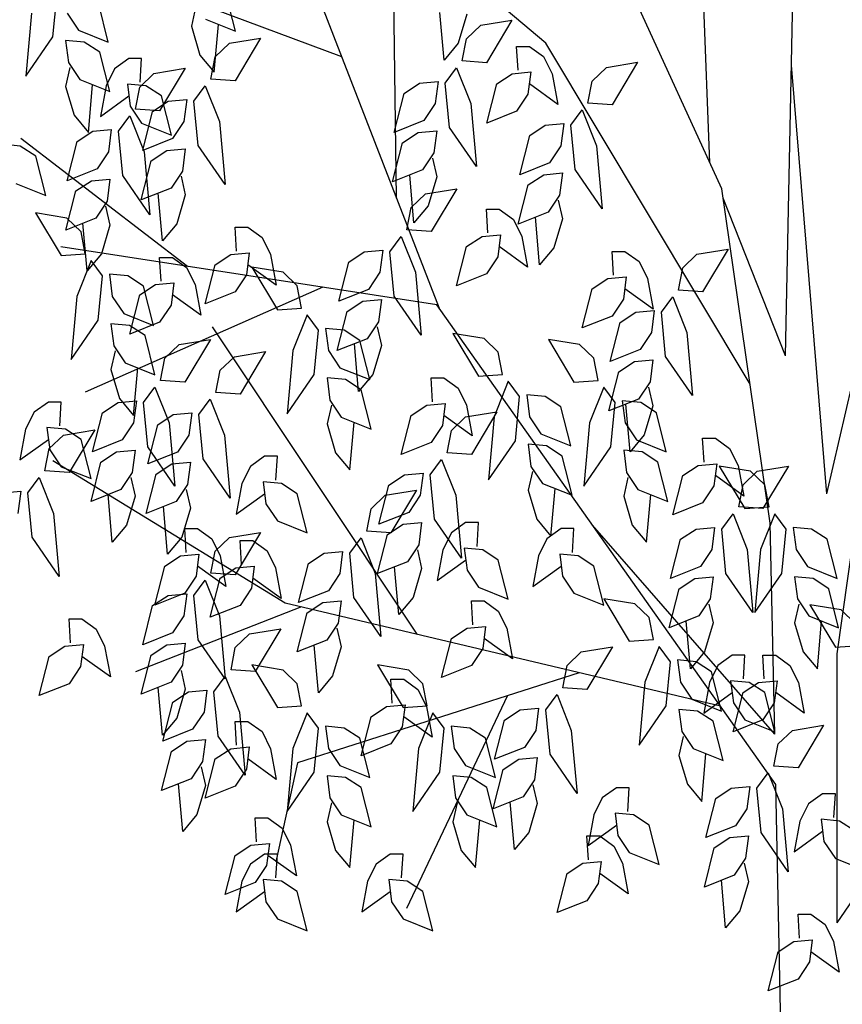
# Model space of a CAD drawing. Header units: metres. Extents: x -54 to 109, y -117 to 84.
# Tile 646 of 656: x 67.68 to 73.32, y 71.47 to 78.23. Entities that reach past the tile are written whole.
import ezdxf

# ---------------------------------------------------------------- set-up
doc = ezdxf.new("R2010")
doc.units = ezdxf.units.M
doc.layers.add('N-WE-GR-BOOM-SD', color=90, linetype='Continuous', lineweight=25)

# ---------------------------------------------------------------- blocks, each defined once
blk = doc.blocks.new('SGR-BOOM_S08_C_ZIJ-D')
at = {"extrusion": (0, 0, -1)}
for p, q in [((-1.8448, 5.3864), (-1.8825, 7.6657)), ((-0.4125, 5.5213), (-0.5125, 7.6652)), ((-0.0672, 4.785), (0.0021, 7.5549)), ((-1.1619, 5.9763), (-2.9357, 7.2226)), ((-0.3582, 5.4223), (-1.3005, 7.1395)), ((-1.6492, 4.9655), (-2.4922, 6.7795)), ((0.1684, 3.6498), (0.6673, 6.5856)), ((-2.0951, 5.9251), (-3.2405, 6.2809)), ((-3.4157, 6.0003), (-3.3962, 6.169)), ((-2.5815, 6.0222), (-2.627, 6.1715)), ((-3.1625, 5.9808), (-3.2079, 6.1301)), ((-3.5131, 6.0911), (-3.5391, 5.851)), ((-3.3508, 6.0911), (-3.2988, 6.0262)), ((-2.7633, 6.1131), (-2.7828, 6.0417)), ((-1.6274, 5.9124), (-1.6469, 6.0941)), ((-1.5235, 6.0876), (-1.5625, 5.9773)), ((-2.7828, 6.0417), (-2.7439, 5.9314)), ((-2.7179, 6.0677), (-2.5815, 6.0222)), ((-2.6789, 5.8665), (-2.6594, 6.0482)), ((-1.525, 5.9933), (-1.4601, 6.0452)), ((-1.4601, 6.0452), (-1.3172, 6.0647)), ((-1.3172, 6.0647), (-1.4341, 5.9024)), ((-3.2988, 6.0262), (-3.1625, 5.9808)), ((-3.5391, 5.851), (-3.4157, 6.0003)), ((-3.3573, 5.9873), (-3.3443, 5.9029)), ((-3.2729, 5.9808), (-3.3573, 5.9873)), ((-3.2014, 5.9419), (-3.2729, 5.9808)), ((-2.6739, 5.9244), (-2.609, 5.9763)), ((-2.609, 5.9763), (-2.4661, 5.9958)), ((-2.4661, 5.9958), (-2.583, 5.8335)), ((-1.5625, 5.9773), (-1.6274, 5.9124)), ((-1.5445, 5.9089), (-1.525, 5.9933)), ((-0.2286, 4.6778), (-1.1619, 5.9763)), ((-3.156, 5.7926), (-3.2014, 5.9419)), ((-2.7439, 5.9314), (-2.6789, 5.8665)), ((-1.2897, 5.8735), (-1.2962, 5.9643)), ((-1.2962, 5.9643), (-1.2378, 5.9643)), ((-1.2378, 5.9643), (-1.1729, 5.9254)), ((-3.3443, 5.9029), (-3.2923, 5.838)), ((-3.0686, 5.9184), (-3.1335, 5.8795)), ((-3.0101, 5.9184), (-3.0686, 5.9184)), ((-3.0166, 5.8276), (-3.0101, 5.9184)), ((-2.6934, 5.84), (-2.6739, 5.9244)), ((-1.4341, 5.9024), (-1.5445, 5.9089)), ((-1.1729, 5.9254), (-1.1339, 5.8605)), ((-0.8856, 5.8845), (-0.7428, 5.9039)), ((-0.7428, 5.9039), (-0.8596, 5.7417)), ((0.1224, 4.26), (-0.0395, 5.8935)), ((-3.3378, 5.8835), (-3.3573, 5.8121)), ((-3.1335, 5.8795), (-3.1725, 5.8146)), ((-3.0186, 5.8096), (-2.9537, 5.8615)), ((-2.9537, 5.8615), (-2.8108, 5.881)), ((-2.8108, 5.881), (-2.9277, 5.7187)), ((-1.6224, 5.8246), (-1.5705, 5.883)), ((-1.5705, 5.883), (-1.5055, 5.7467)), ((-1.3871, 5.8216), (-1.3157, 5.8605)), ((-1.3157, 5.8605), (-1.2313, 5.867)), ((-1.2313, 5.867), (-1.2443, 5.7826)), ((-1.1339, 5.8605), (-1.1079, 5.7437)), ((-0.9506, 5.8325), (-0.8856, 5.8845)), ((-3.2923, 5.838), (-3.156, 5.7926)), ((-3.2534, 5.6369), (-3.2339, 5.8186)), ((-3.0751, 5.8211), (-3.0621, 5.7367)), ((-2.9906, 5.8146), (-3.0751, 5.8211)), ((-2.583, 5.8335), (-2.6934, 5.84)), ((-1.8107, 5.7856), (-1.7393, 5.8246)), ((-1.7393, 5.8246), (-1.6549, 5.831)), ((-1.6549, 5.831), (-1.6679, 5.7467)), ((-1.6029, 5.6558), (-1.6224, 5.8246)), ((-1.4326, 5.6723), (-1.3871, 5.8216)), ((-1.1079, 5.7437), (-1.2378, 5.8216)), ((-0.97, 5.7482), (-0.9506, 5.8325)), ((-3.3573, 5.8121), (-3.3183, 5.7018)), ((-3.1725, 5.8146), (-3.1984, 5.6978)), ((-3.0381, 5.7252), (-3.0186, 5.8096)), ((-2.9192, 5.7756), (-2.9906, 5.8146)), ((-2.7713, 5.7557), (-2.7194, 5.8141)), ((-2.7194, 5.8141), (-2.6544, 5.6778)), ((-1.8562, 5.6364), (-1.8107, 5.7856)), ((-1.2443, 5.7826), (-1.2962, 5.7177)), ((-3.1984, 5.6978), (-3.0686, 5.7756)), ((-2.9597, 5.7167), (-2.8882, 5.7557)), ((-2.8737, 5.6264), (-2.9192, 5.7756)), ((-2.8882, 5.7557), (-2.8038, 5.7622)), ((-2.8038, 5.7622), (-2.8168, 5.6778)), ((-2.7519, 5.5869), (-2.7713, 5.7557)), ((-1.6679, 5.7467), (-1.7198, 5.6818)), ((-1.5055, 5.7467), (-1.4796, 5.5066)), ((-0.8596, 5.7417), (-0.97, 5.7482)), ((-3.0621, 5.7367), (-3.0101, 5.6718)), ((-2.9277, 5.7187), (-3.0381, 5.7252)), ((-3.0051, 5.5675), (-2.9597, 5.7167)), ((-1.2962, 5.7177), (-1.4326, 5.6723)), ((-1.048, 5.6638), (-0.996, 5.7222)), ((-0.996, 5.7222), (-0.9311, 5.5859)), ((-3.3183, 5.7018), (-3.2534, 5.6369)), ((-3.116, 5.6409), (-3.0641, 5.6993)), ((-3.0641, 5.6993), (-2.9991, 5.563)), ((-3.0101, 5.6718), (-2.8737, 5.6264)), ((-2.8168, 5.6778), (-2.8687, 5.6129)), ((-2.6544, 5.6778), (-2.6285, 5.4377)), ((-1.7198, 5.6818), (-1.8562, 5.6364)), ((-1.1649, 5.6638), (-1.0804, 5.6703)), ((-1.0804, 5.6703), (-1.0934, 5.5859)), ((0.1224, 4.26), (0.5117, 5.6698)), ((-3.3043, 5.6019), (-3.2329, 5.6409)), ((-3.2329, 5.6409), (-3.1485, 5.6473)), ((-3.1485, 5.6473), (-3.1615, 5.563)), ((-3.0965, 5.4721), (-3.116, 5.6409)), ((-1.8172, 5.5974), (-1.7458, 5.6364)), ((-1.7458, 5.6364), (-1.6614, 5.6429)), ((-1.6614, 5.6429), (-1.6744, 5.5585)), ((-1.4796, 5.5066), (-1.6029, 5.6558)), ((-1.2363, 5.6249), (-1.1649, 5.6638)), ((-1.0285, 5.4951), (-1.048, 5.6638)), ((-3.5651, 5.5849), (-3.6495, 5.5914)), ((-2.7996, 5.1261), (-3.5623, 5.6134)), ((-3.3498, 5.4527), (-3.3043, 5.6019)), ((-2.8687, 5.6129), (-3.0051, 5.5675)), ((-1.8627, 5.4482), (-1.8172, 5.5974)), ((-1.2817, 5.4756), (-1.2363, 5.6249)), ((-3.4937, 5.546), (-3.5651, 5.5849)), ((-3.1615, 5.563), (-3.2134, 5.4981)), ((-2.9991, 5.563), (-2.9731, 5.3229)), ((-2.9662, 5.5285), (-2.8947, 5.5675)), ((-2.8947, 5.5675), (-2.8103, 5.574)), ((-2.8103, 5.574), (-2.8233, 5.4896)), ((-2.6285, 5.4377), (-2.7519, 5.5869)), ((-1.6744, 5.5585), (-1.7263, 5.4936)), ((-1.0934, 5.5859), (-1.1454, 5.521)), ((-0.9311, 5.5859), (-0.9051, 5.3458)), ((-3.4482, 5.3968), (-3.4937, 5.546)), ((-3.0116, 5.3793), (-2.9662, 5.5285)), ((-1.6809, 5.539), (-1.6614, 5.4676)), ((-1.1454, 5.521), (-1.2817, 5.4756)), ((-3.2134, 5.4981), (-3.3498, 5.4527)), ((-2.8233, 5.4896), (-2.8752, 5.4247)), ((-1.7263, 5.4936), (-1.8627, 5.4482)), ((-1.1714, 5.4756), (-1.0869, 5.4821)), ((-1.0869, 5.4821), (-1.0999, 5.3977)), ((-0.9051, 5.3458), (-1.0285, 5.4951)), ((-3.5846, 5.4422), (-3.4482, 5.3968)), ((-3.3108, 5.4137), (-3.2394, 5.4527)), ((-3.2394, 5.4527), (-3.155, 5.4591)), ((-3.155, 5.4591), (-3.168, 5.3748)), ((-2.9731, 5.3229), (-3.0965, 5.4721)), ((-2.8298, 5.4701), (-2.8103, 5.3987)), ((-1.7653, 5.2924), (-1.7848, 5.4741)), ((-1.6614, 5.4676), (-1.7004, 5.3573)), ((-1.2428, 5.4367), (-1.1714, 5.4756)), ((-3.3563, 5.2645), (-3.3108, 5.4137)), ((-2.8752, 5.4247), (-3.0116, 5.3793)), ((-2.9142, 5.2235), (-2.9337, 5.4052)), ((-1.7778, 5.3503), (-1.7128, 5.4022)), ((-1.7128, 5.4022), (-1.57, 5.4217)), ((-1.57, 5.4217), (-1.6869, 5.2595)), ((-1.2882, 5.2874), (-1.2428, 5.4367)), ((-0.1365, 4.1483), (-0.3582, 5.4223)), ((-3.168, 5.3748), (-3.2199, 5.3099)), ((-2.8103, 5.3987), (-2.8493, 5.2884)), ((-1.0999, 5.3977), (-1.1519, 5.3329)), ((-1.1064, 5.3783), (-1.0869, 5.3069)), ((-0.0672, 4.785), (-0.3519, 5.3861)), ((-3.3518, 5.3104), (-3.4947, 5.3299)), ((-3.4947, 5.3299), (-3.3778, 5.1676)), ((-3.1745, 5.3553), (-3.155, 5.2839)), ((-1.7973, 5.266), (-1.7778, 5.3503)), ((-1.7004, 5.3573), (-1.7653, 5.2924)), ((-1.4276, 5.2535), (-1.4341, 5.3443)), ((-1.4341, 5.3443), (-1.3757, 5.3443)), ((-1.3757, 5.3443), (-1.3107, 5.3054)), ((-1.1519, 5.3329), (-1.2882, 5.2874)), ((-3.2199, 5.3099), (-3.3563, 5.2645)), ((-3.2868, 5.2585), (-3.3518, 5.3104)), ((-3.2589, 5.1087), (-3.2784, 5.2904)), ((-1.3107, 5.3054), (-1.2718, 5.2405)), ((-1.1908, 5.1317), (-1.2103, 5.3134)), ((-1.0869, 5.3069), (-1.1259, 5.1966)), ((-3.2674, 5.1741), (-3.2868, 5.2585)), ((-3.155, 5.2839), (-3.1939, 5.1736)), ((-2.8493, 5.2884), (-2.9142, 5.2235)), ((-2.5765, 5.1846), (-2.583, 5.2754)), ((-2.583, 5.2754), (-2.5246, 5.2754)), ((-2.5246, 5.2754), (-2.4596, 5.2365)), ((-1.6869, 5.2595), (-1.7973, 5.266)), ((-2.4596, 5.2365), (-2.4207, 5.1716)), ((-1.8752, 5.1816), (-1.8232, 5.24)), ((-1.8232, 5.24), (-1.7583, 5.1037)), ((-1.525, 5.2016), (-1.4536, 5.2405)), ((-1.4536, 5.2405), (-1.3692, 5.247)), ((-1.3692, 5.247), (-1.3822, 5.1626)), ((-1.2718, 5.2405), (-1.2458, 5.1237)), ((-1.6608, 4.9792), (-3.3791, 5.2008)), ((-2.6025, 5.1716), (-2.5181, 5.1781)), ((-2.5181, 5.1781), (-2.5311, 5.0937)), ((-2.0635, 5.1427), (-1.9921, 5.1816)), ((-1.9921, 5.1816), (-1.9077, 5.1881)), ((-1.9077, 5.1881), (-1.9206, 5.1037)), ((-1.8557, 5.0129), (-1.8752, 5.1816)), ((-1.5705, 5.0523), (-1.525, 5.2016)), ((-1.2458, 5.1237), (-1.3757, 5.2016)), ((-1.1259, 5.1966), (-1.1908, 5.1317)), ((-0.8532, 5.0927), (-0.8596, 5.1836)), ((-0.8596, 5.1836), (-0.8012, 5.1836)), ((-0.8012, 5.1836), (-0.7363, 5.1447)), ((-0.472, 5.1726), (-0.3292, 5.1921)), ((-0.3292, 5.1921), (-0.446, 5.0298)), ((-3.3778, 5.1676), (-3.2674, 5.1741)), ((-3.2414, 5.1482), (-3.3063, 5.0119)), ((-3.1939, 5.1736), (-3.2589, 5.1087)), ((-3.1894, 5.0897), (-3.2414, 5.1482)), ((-2.9212, 5.0698), (-2.9277, 5.1606)), ((-2.9277, 5.1606), (-2.8692, 5.1606)), ((-2.8692, 5.1606), (-2.8043, 5.1217)), ((-2.6739, 5.1327), (-2.6025, 5.1716)), ((-2.4207, 5.1716), (-2.3947, 5.0548)), ((-2.109, 4.9934), (-2.0635, 5.1427)), ((-1.3822, 5.1626), (-1.4341, 5.0977)), ((-0.7363, 5.1447), (-0.6973, 5.0798)), ((-0.537, 5.1207), (-0.472, 5.1726)), ((-2.8043, 5.1217), (-2.7653, 5.0568)), ((-2.7194, 4.9834), (-2.6739, 5.1327)), ((-2.3947, 5.0548), (-2.5246, 5.1327)), ((-2.3637, 5.1037), (-2.5066, 5.1232)), ((-2.5066, 5.1232), (-2.3897, 4.961)), ((-2.2988, 5.0518), (-2.3637, 5.1037)), ((-1.9206, 5.1037), (-1.9726, 5.0388)), ((-1.7583, 5.1037), (-1.7323, 4.8636)), ((-0.5564, 5.0363), (-0.537, 5.1207)), ((-3.2089, 4.921), (-3.1894, 5.0897)), ((-3.157, 5.0962), (-3.144, 5.0119)), ((-3.0726, 5.0897), (-3.157, 5.0962)), ((-3.0011, 5.0508), (-3.0726, 5.0897)), ((-2.5311, 5.0937), (-2.583, 5.0288)), ((-1.4341, 5.0977), (-1.5705, 5.0523)), ((-0.9506, 5.0408), (-0.8791, 5.0798)), ((-0.8791, 5.0798), (-0.7947, 5.0863)), ((-0.7947, 5.0863), (-0.8077, 5.0019)), ((-0.6973, 5.0798), (-0.6713, 4.963)), ((-2.1823, 5.0465), (-3.2682, 4.6469)), ((-3.0186, 5.0179), (-2.9472, 5.0568)), ((-2.9557, 4.9016), (-3.0011, 5.0508)), ((-2.9472, 5.0568), (-2.8628, 5.0633)), ((-2.8628, 5.0633), (-2.8757, 4.9789)), ((-2.7653, 5.0568), (-2.7394, 4.94)), ((-2.583, 5.0288), (-2.7194, 4.9834)), ((-2.2793, 4.9674), (-2.2988, 5.0518)), ((-1.9726, 5.0388), (-2.109, 4.9934)), ((-0.996, 4.8916), (-0.9506, 5.0408)), ((-0.6713, 4.963), (-0.8012, 5.0408)), ((-0.446, 5.0298), (-0.5564, 5.0363)), ((-3.3063, 5.0119), (-3.3323, 4.7718)), ((-3.144, 5.0119), (-3.092, 4.947)), ((-3.0641, 4.8686), (-3.0186, 5.0179)), ((-2.7394, 4.94), (-2.8692, 5.0179)), ((-2.07, 4.9545), (-1.9986, 4.9934)), ((-1.9986, 4.9934), (-1.9142, 4.9999)), ((-1.9142, 4.9999), (-1.9271, 4.9155)), ((-1.7323, 4.8636), (-1.8557, 5.0129)), ((-0.8077, 5.0019), (-0.8596, 4.937)), ((-0.6344, 4.952), (-0.5824, 5.0104)), ((-0.5824, 5.0104), (-0.5175, 4.8741)), ((-2.8757, 4.9789), (-2.9277, 4.914)), ((-2.3897, 4.961), (-2.2793, 4.9674)), ((-2.1155, 4.8052), (-2.07, 4.9545)), ((-0.1116, 3.1526), (-1.6608, 4.9792)), ((-0.8227, 4.913), (-0.7513, 4.952)), ((-0.7513, 4.952), (-0.6668, 4.9585)), ((-0.6668, 4.9585), (-0.6798, 4.8741)), ((-0.6149, 4.7832), (-0.6344, 4.952)), ((-3.3323, 4.7718), (-3.2089, 4.921)), ((-3.092, 4.947), (-2.9557, 4.9016)), ((-2.2533, 4.9415), (-2.3183, 4.8052)), ((-2.2014, 4.8831), (-2.2533, 4.9415)), ((-1.9271, 4.9155), (-1.9791, 4.8506)), ((-0.8596, 4.937), (-0.996, 4.8916)), ((-3.1505, 4.908), (-3.1375, 4.8237)), ((-3.0661, 4.9016), (-3.1505, 4.908)), ((-2.9946, 4.8626), (-3.0661, 4.9016)), ((-2.9277, 4.914), (-3.0641, 4.8686)), ((-1.751, 3.7246), (-2.6862, 4.8961)), ((-2.2209, 4.7144), (-2.2014, 4.8831)), ((-2.1689, 4.8896), (-2.1559, 4.8052)), ((-2.0845, 4.8831), (-2.1689, 4.8896)), ((-2.0131, 4.8441), (-2.0845, 4.8831)), ((-1.9336, 4.8961), (-1.9142, 4.8247)), ((-0.8681, 4.7638), (-0.8227, 4.913)), ((-2.9492, 4.7134), (-2.9946, 4.8626)), ((-2.8388, 4.8282), (-2.6959, 4.8476)), ((-2.6959, 4.8476), (-2.8128, 4.6854)), ((-1.9791, 4.8506), (-2.1155, 4.8052)), ((-1.9676, 4.6949), (-2.0131, 4.8441)), ((-1.4446, 4.8511), (-1.5875, 4.8706)), ((-1.5875, 4.8706), (-1.4706, 4.7084)), ((-1.3797, 4.7992), (-1.4446, 4.8511)), ((-1.008, 4.8282), (-1.1509, 4.8476)), ((-1.1509, 4.8476), (-1.034, 4.6854)), ((-0.6798, 4.8741), (-0.7318, 4.8092)), ((-0.5175, 4.8741), (-0.4915, 4.634)), ((-3.131, 4.8042), (-3.1505, 4.7328)), ((-3.1375, 4.8237), (-3.0855, 4.7588)), ((-2.9037, 4.7763), (-2.8388, 4.8282)), ((-2.3183, 4.8052), (-2.3442, 4.5651)), ((-2.1559, 4.8052), (-2.104, 4.7403)), ((-2.0181, 4.6495), (-2.0375, 4.8312)), ((-1.9142, 4.8247), (-1.9531, 4.7144)), ((-0.9431, 4.7763), (-1.008, 4.8282)), ((-0.7318, 4.8092), (-0.8681, 4.7638)), ((-2.9232, 4.6919), (-2.9037, 4.7763)), ((-2.651, 4.7303), (-2.586, 4.7822)), ((-2.586, 4.7822), (-2.4431, 4.8017)), ((-2.4431, 4.8017), (-2.56, 4.6395)), ((-1.3602, 4.7149), (-1.3797, 4.7992)), ((-0.9236, 4.6919), (-0.9431, 4.7763)), ((-0.7577, 4.7638), (-0.6733, 4.7703)), ((-0.6733, 4.7703), (-0.6863, 4.6859)), ((-0.4915, 4.634), (-0.6149, 4.7832)), ((-3.1505, 4.7328), (-3.1115, 4.6225)), ((-3.0855, 4.7588), (-2.9492, 4.7134)), ((-3.0466, 4.5576), (-3.0271, 4.7393)), ((-2.6704, 4.646), (-2.651, 4.7303)), ((-2.104, 4.7403), (-1.9676, 4.6949)), ((-0.8292, 4.7248), (-0.7577, 4.7638)), ((-2.8128, 4.6854), (-2.9232, 4.6919)), ((-2.3442, 4.5651), (-2.2209, 4.7144)), ((-2.1624, 4.7014), (-2.1494, 4.617)), ((-2.078, 4.6949), (-2.1624, 4.7014)), ((-2.0066, 4.656), (-2.078, 4.6949)), ((-1.9531, 4.7144), (-2.0181, 4.6495)), ((-1.6804, 4.6105), (-1.6869, 4.7014)), ((-1.6869, 4.7014), (-1.6284, 4.7014)), ((-1.6284, 4.7014), (-1.5635, 4.6624)), ((-1.4706, 4.7084), (-1.3602, 4.7149)), ((-1.034, 4.6854), (-0.9236, 4.6919)), ((-0.8746, 4.5756), (-0.8292, 4.7248)), ((-3.0011, 4.6075), (-2.9492, 4.6659)), ((-2.9492, 4.6659), (-2.8842, 4.5297)), ((-1.9611, 4.5067), (-2.0066, 4.656)), ((-1.5635, 4.6624), (-1.5245, 4.5975)), ((-1.3342, 4.6889), (-1.3991, 4.5526)), ((-1.2822, 4.6305), (-1.3342, 4.6889)), ((-0.8976, 4.6659), (-0.9626, 4.5297)), ((-0.8457, 4.6075), (-0.8976, 4.6659)), ((-0.6863, 4.6859), (-0.7383, 4.621)), ((-0.6928, 4.6664), (-0.6733, 4.5951)), ((-3.1115, 4.6225), (-3.0466, 4.5576)), ((-2.7484, 4.5616), (-2.6964, 4.62)), ((-2.6964, 4.62), (-2.6315, 4.4837)), ((-2.56, 4.6395), (-2.6704, 4.646)), ((-2.1494, 4.617), (-2.0975, 4.5521)), ((-1.3017, 4.4618), (-1.2822, 4.6305)), ((-1.2498, 4.637), (-1.2368, 4.5526)), ((-1.1654, 4.6305), (-1.2498, 4.637)), ((-1.0939, 4.5916), (-1.1654, 4.6305)), ((-0.7383, 4.621), (-0.8746, 4.5756)), ((-3.4362, 4.6095), (-3.5011, 4.5706)), ((-3.3778, 4.6095), (-3.4362, 4.6095)), ((-3.3843, 4.5187), (-3.3778, 4.6095)), ((-3.1894, 4.5686), (-3.118, 4.6075)), ((-3.118, 4.6075), (-3.0336, 4.614)), ((-3.0336, 4.614), (-3.0466, 4.5297)), ((-2.9816, 4.4388), (-3.0011, 4.6075)), ((-2.1429, 4.5975), (-2.1624, 4.5262)), ((-1.7778, 4.5586), (-1.7063, 4.5975)), ((-1.7063, 4.5975), (-1.6219, 4.604)), ((-1.6219, 4.604), (-1.6349, 4.5197)), ((-1.5245, 4.5975), (-1.4985, 4.4807)), ((-1.0485, 4.4423), (-1.0939, 4.5916)), ((-0.8651, 4.4388), (-0.8457, 4.6075)), ((-0.8132, 4.614), (-0.8002, 4.5297)), ((-0.7288, 4.6075), (-0.8132, 4.614)), ((-0.7772, 4.4198), (-0.7967, 4.6015)), ((-0.6573, 4.5686), (-0.7288, 4.6075)), ((-0.6733, 4.5951), (-0.7123, 4.4847)), ((-3.5011, 4.5706), (-3.5401, 4.5057)), ((-3.2349, 4.4193), (-3.1894, 4.5686)), ((-2.9367, 4.5227), (-2.8652, 4.5616)), ((-2.8652, 4.5616), (-2.7808, 4.5681)), ((-2.7808, 4.5681), (-2.7938, 4.4837)), ((-2.7289, 4.3929), (-2.7484, 4.5616)), ((-2.0975, 4.5521), (-1.9611, 4.5067)), ((-1.8232, 4.4094), (-1.7778, 4.5586)), ((-1.4985, 4.4807), (-1.6284, 4.5586)), ((-1.594, 4.5007), (-1.529, 4.5526)), ((-1.529, 4.5526), (-1.3862, 4.5721)), ((-1.3862, 4.5721), (-1.503, 4.4099)), ((-1.3991, 4.5526), (-1.4251, 4.3125)), ((-1.2368, 4.5526), (-1.1848, 4.4877)), ((-0.6119, 4.4193), (-0.6573, 4.5686)), ((-3.5401, 4.5057), (-3.5661, 4.3889)), ((-3.4427, 4.5122), (-3.4297, 4.4278)), ((-3.3583, 4.5057), (-3.4427, 4.5122)), ((-3.3673, 4.4837), (-3.2244, 4.5032)), ((-3.2868, 4.4668), (-3.3583, 4.5057)), ((-3.2244, 4.5032), (-3.3413, 4.341)), ((-3.0466, 4.5297), (-3.0985, 4.4648)), ((-2.9821, 4.3734), (-2.9367, 4.5227)), ((-2.8842, 4.5297), (-2.8583, 4.2895)), ((-2.1624, 4.5262), (-2.1235, 4.4158)), ((-2.0585, 4.3509), (-2.039, 4.5327)), ((-1.6349, 4.5197), (-1.6869, 4.4548)), ((-0.9626, 4.5297), (-0.9885, 4.2895)), ((-0.8002, 4.5297), (-0.7483, 4.4648)), ((-3.5661, 4.3889), (-3.4362, 4.4668)), ((-3.4322, 4.4318), (-3.3673, 4.4837)), ((-3.2414, 4.3175), (-3.2868, 4.4668)), ((-3.0985, 4.4648), (-3.2349, 4.4193)), ((-2.7938, 4.4837), (-2.8458, 4.4188)), ((-2.6315, 4.4837), (-2.6055, 4.2436)), ((-1.6134, 4.4163), (-1.594, 4.5007)), ((-1.1848, 4.4877), (-1.0485, 4.4423)), ((-0.7123, 4.4847), (-0.7772, 4.4198)), ((-0.7483, 4.4648), (-0.6119, 4.4193)), ((-0.4395, 4.3809), (-0.446, 4.4718)), ((-0.446, 4.4718), (-0.3876, 4.4718)), ((-0.3876, 4.4718), (-0.3227, 4.4328)), ((-3.4517, 4.3475), (-3.4322, 4.4318)), ((-3.4297, 4.4278), (-3.3778, 4.3629)), ((-2.8583, 4.2895), (-2.9816, 4.4388)), ((-1.6869, 4.4548), (-1.8232, 4.4094)), ((-1.4251, 4.3125), (-1.3017, 4.4618)), ((-1.2433, 4.4488), (-1.2303, 4.3644)), ((-1.1589, 4.4423), (-1.2433, 4.4488)), ((-1.0874, 4.4034), (-1.1589, 4.4423)), ((-0.9885, 4.2895), (-0.8651, 4.4388)), ((-0.3227, 4.4328), (-0.2837, 4.3679)), ((-3.1959, 4.3804), (-3.1245, 4.4193)), ((-3.1245, 4.4193), (-3.0401, 4.4258)), ((-3.0401, 4.4258), (-3.0531, 4.3415)), ((-2.8458, 4.4188), (-2.9821, 4.3734)), ((-2.6055, 4.2436), (-2.7289, 4.3929)), ((-2.4481, 4.4029), (-2.5131, 4.3639)), ((-2.3897, 4.4029), (-2.4481, 4.4029)), ((-2.3962, 4.312), (-2.3897, 4.4029)), ((-2.1235, 4.4158), (-2.0585, 4.3509)), ((-1.6914, 4.332), (-1.6394, 4.3904)), ((-1.6394, 4.3904), (-1.5745, 4.2541)), ((-1.503, 4.4099), (-1.6134, 4.4163)), ((-1.042, 4.2541), (-1.0874, 4.4034)), ((-0.8067, 4.4258), (-0.7937, 4.3415)), ((-0.7223, 4.4193), (-0.8067, 4.4258)), ((-0.6508, 4.3804), (-0.7223, 4.4193)), ((-2.3536, 3.8437), (-3.4161, 4.3855)), ((-3.3778, 4.3629), (-3.2414, 4.3175)), ((-3.2414, 4.2311), (-3.1959, 4.3804)), ((-2.9432, 4.3345), (-2.8717, 4.3734)), ((-2.8717, 4.3734), (-2.7873, 4.3799)), ((-2.7873, 4.3799), (-2.8003, 4.2955)), ((-2.5131, 4.3639), (-2.552, 4.299)), ((-1.2303, 4.3644), (-1.1783, 4.2995)), ((-0.6054, 4.2311), (-0.6508, 4.3804)), ((-0.537, 4.329), (-0.4655, 4.3679)), ((-0.4655, 4.3679), (-0.3811, 4.3744)), ((-0.3811, 4.3744), (-0.3941, 4.29)), ((-0.2267, 4.346), (-0.3696, 4.3654)), ((-0.3696, 4.3654), (-0.2527, 4.2032)), ((-0.2837, 4.3679), (-0.2577, 4.2511)), ((-0.1963, 4.346), (-0.0534, 4.3654)), ((-0.0534, 4.3654), (-0.1703, 4.2032)), ((-3.5296, 4.2631), (-3.4777, 4.3215)), ((-3.4777, 4.3215), (-3.4127, 4.1852)), ((-3.3413, 4.341), (-3.4517, 4.3475)), ((-3.0531, 4.3415), (-3.105, 4.2766)), ((-3.0596, 4.322), (-3.0401, 4.2506)), ((-2.9886, 4.1852), (-2.9432, 4.3345)), ((-1.8797, 4.293), (-1.8083, 4.332)), ((-1.8083, 4.332), (-1.7238, 4.3385)), ((-1.7238, 4.3385), (-1.7368, 4.2541)), ((-1.6719, 4.1633), (-1.6914, 4.332)), ((-1.2238, 4.345), (-1.2433, 4.2736)), ((-0.7872, 4.322), (-0.8067, 4.2506)), ((-0.7937, 4.3415), (-0.7418, 4.2766)), ((-0.5824, 4.1797), (-0.537, 4.329)), ((-0.2577, 4.2511), (-0.3876, 4.329)), ((-0.2612, 4.294), (-0.1963, 4.346)), ((-0.1618, 4.294), (-0.2267, 4.346)), ((-2.8003, 4.2955), (-2.8523, 4.2306)), ((-2.552, 4.299), (-2.578, 4.1822)), ((-2.4546, 4.3055), (-2.4417, 4.2212)), ((-2.3702, 4.299), (-2.4546, 4.3055)), ((-2.2988, 4.2601), (-2.3702, 4.299)), ((-1.9251, 4.1438), (-1.8797, 4.293)), ((-1.1783, 4.2995), (-1.042, 4.2541)), ((-1.1394, 4.0984), (-1.1199, 4.2801)), ((-0.3941, 4.29), (-0.446, 4.2252)), ((-0.2807, 4.2097), (-0.2612, 4.294)), ((-0.1423, 4.2097), (-0.1618, 4.294)), ((-3.6465, 4.2631), (-3.5621, 4.2696)), ((-3.5621, 4.2696), (-3.5751, 4.1852)), ((-3.5101, 4.0944), (-3.5296, 4.2631)), ((-3.105, 4.2766), (-3.2414, 4.2311)), ((-3.144, 4.0754), (-3.1635, 4.2571)), ((-3.0401, 4.2506), (-3.079, 4.1403)), ((-2.8068, 4.2761), (-2.7873, 4.2047)), ((-2.578, 4.1822), (-2.4481, 4.2601)), ((-2.2533, 4.1108), (-2.2988, 4.2601)), ((-1.9616, 4.2022), (-1.8967, 4.2541)), ((-1.8967, 4.2541), (-1.7538, 4.2736)), ((-1.7538, 4.2736), (-1.8707, 4.1113)), ((-1.7368, 4.2541), (-1.7888, 4.1892)), ((-1.5745, 4.2541), (-1.5485, 4.014)), ((-1.2433, 4.2736), (-1.2043, 4.1633)), ((-0.8067, 4.2506), (-0.7677, 4.1403)), ((-0.7418, 4.2766), (-0.6054, 4.2311)), ((-0.7028, 4.0754), (-0.6833, 4.2571)), ((-2.8523, 4.2306), (-2.9886, 4.1852)), ((-2.8912, 4.0295), (-2.9107, 4.2112)), ((-2.7873, 4.2047), (-2.8263, 4.0944)), ((-2.4417, 4.2212), (-2.3897, 4.1563)), ((-1.9811, 4.1178), (-1.9616, 4.2022)), ((-0.446, 4.2252), (-0.5824, 4.1797)), ((-0.1703, 4.2032), (-0.2807, 4.2097)), ((-0.2527, 4.2032), (-0.1423, 4.2097)), ((-3.4127, 4.1852), (-3.3868, 3.9451)), ((-1.7888, 4.1892), (-1.9251, 4.1438)), ((-0.3586, 4.1253), (-0.3067, 4.1837)), ((-0.3067, 4.1837), (-0.2417, 4.0474)), ((-0.1164, 4.1837), (-0.1813, 4.0474)), ((-0.0644, 4.1253), (-0.1164, 4.1837)), ((-3.079, 4.1403), (-3.144, 4.0754)), ((-2.8063, 4.0365), (-2.8128, 4.1273)), ((-2.8128, 4.1273), (-2.7544, 4.1273)), ((-2.7544, 4.1273), (-2.6894, 4.0884)), ((-2.3897, 4.1563), (-2.2533, 4.1108)), ((-1.8862, 4.1048), (-1.8147, 4.1438)), ((-1.8147, 4.1438), (-1.7303, 4.1503)), ((-1.7303, 4.1503), (-1.7433, 4.0659)), ((-1.5485, 4.014), (-1.6719, 4.1633)), ((-1.529, 4.1503), (-1.594, 4.1113)), ((-1.4706, 4.1503), (-1.529, 4.1503)), ((-1.4771, 4.0594), (-1.4706, 4.1503)), ((-1.2043, 4.1633), (-1.1394, 4.0984)), ((-1.0924, 4.1273), (-1.1574, 4.0884)), ((-1.034, 4.1273), (-1.0924, 4.1273)), ((-1.0405, 4.0365), (-1.034, 4.1273)), ((-0.1163, 3.3443), (-0.9494, 4.1405)), ((-0.7677, 4.1403), (-0.7028, 4.0754)), ((-0.4755, 4.1253), (-0.3911, 4.1318)), ((-0.3911, 4.1318), (-0.4041, 4.0474)), ((-0.1163, 3.3443), (-0.1365, 4.1483)), ((-0.0319, 4.1318), (-0.0189, 4.0474)), ((0.0525, 4.1253), (-0.0319, 4.1318)), ((-3.3868, 3.9451), (-3.5101, 4.0944)), ((-2.8263, 4.0944), (-2.8912, 4.0295)), ((-2.6739, 4.0414), (-2.609, 4.0934)), ((-2.609, 4.0934), (-2.4661, 4.1128)), ((-2.4661, 4.1128), (-2.583, 3.9506)), ((-2.059, 4.0335), (-2.0071, 4.0919)), ((-2.0071, 4.0919), (-1.9421, 3.9556)), ((-1.8707, 4.1113), (-1.9811, 4.1178)), ((-1.9316, 3.9556), (-1.8862, 4.1048)), ((-1.594, 4.1113), (-1.6329, 4.0464)), ((-0.5469, 4.0864), (-0.4755, 4.1253)), ((-0.3391, 3.9566), (-0.3586, 4.1253)), ((-0.0839, 3.9566), (-0.0644, 4.1253)), ((0.1239, 4.0864), (0.0525, 4.1253)), ((-2.6894, 4.0884), (-2.6505, 4.0235)), ((-2.5535, 3.9905), (-2.56, 4.0814)), ((-2.56, 4.0814), (-2.5016, 4.0814)), ((-2.5016, 4.0814), (-2.4367, 4.0424)), ((-1.7433, 4.0659), (-1.7953, 4.001)), ((-1.5355, 4.0529), (-1.5225, 3.9686)), ((-1.4511, 4.0464), (-1.5355, 4.0529)), ((-1.1574, 4.0884), (-1.1963, 4.0235)), ((-0.5924, 3.9371), (-0.5469, 4.0864)), ((0.1694, 3.9371), (0.1239, 4.0864)), ((-2.9037, 3.9845), (-2.8323, 4.0235)), ((-2.8323, 4.0235), (-2.7479, 4.03)), ((-2.7479, 4.03), (-2.7608, 3.9456)), ((-2.6934, 3.9571), (-2.6739, 4.0414)), ((-2.6505, 4.0235), (-2.6245, 3.9067)), ((-2.4367, 4.0424), (-2.3977, 3.9776)), ((-2.2473, 3.9945), (-2.1759, 4.0335)), ((-2.1759, 4.0335), (-2.0915, 4.04)), ((-2.0915, 4.04), (-2.1045, 3.9556)), ((-2.0395, 3.8647), (-2.059, 4.0335)), ((-1.7498, 4.0464), (-1.7303, 3.9751)), ((-1.6329, 4.0464), (-1.6589, 3.9296)), ((-1.3797, 4.0075), (-1.4511, 4.0464)), ((-1.1963, 4.0235), (-1.2223, 3.9067)), ((-1.0989, 4.03), (-1.0859, 3.9456)), ((-1.0145, 4.0235), (-1.0989, 4.03)), ((-0.9431, 3.9845), (-1.0145, 4.0235)), ((-0.4041, 4.0474), (-0.456, 3.9825)), ((-0.2417, 4.0474), (-0.2158, 3.8073)), ((-0.1813, 4.0474), (-0.2073, 3.8073)), ((-0.0189, 4.0474), (0.033, 3.9825)), ((-2.9492, 3.8353), (-2.9037, 3.9845)), ((-2.6245, 3.9067), (-2.7544, 3.9845)), ((-2.651, 3.9386), (-2.5795, 3.9776)), ((-2.5795, 3.9776), (-2.4951, 3.984)), ((-2.4951, 3.984), (-2.5081, 3.8997)), ((-2.3977, 3.9776), (-2.3717, 3.8607)), ((-2.2928, 3.8453), (-2.2473, 3.9945)), ((-1.7953, 4.001), (-1.9316, 3.9556)), ((-1.8342, 3.7998), (-1.8537, 3.9815)), ((-1.6589, 3.9296), (-1.529, 4.0075)), ((-1.3342, 3.8582), (-1.3797, 4.0075)), ((-1.2223, 3.9067), (-1.0924, 3.9845)), ((-0.8976, 3.8353), (-0.9431, 3.9845)), ((-0.456, 3.9825), (-0.5924, 3.9371)), ((0.033, 3.9825), (0.1694, 3.9371)), ((-2.7608, 3.9456), (-2.8128, 3.8807)), ((-2.583, 3.9506), (-2.6934, 3.9571)), ((-2.1045, 3.9556), (-2.1564, 3.8907)), ((-1.9421, 3.9556), (-1.9161, 3.7155)), ((-1.7303, 3.9751), (-1.7693, 3.8647)), ((-1.5225, 3.9686), (-1.4706, 3.9037)), ((-1.0859, 3.9456), (-1.034, 3.8807)), ((-0.482, 3.9371), (-0.3976, 3.9436)), ((-0.3976, 3.9436), (-0.4106, 3.8592)), ((-0.2158, 3.8073), (-0.3391, 3.9566)), ((-0.2073, 3.8073), (-0.0839, 3.9566)), ((-0.0254, 3.9436), (-0.0125, 3.8592)), ((0.059, 3.9371), (-0.0254, 3.9436)), ((-2.7713, 3.8727), (-2.7194, 3.9311)), ((-2.7194, 3.9311), (-2.6544, 3.7948)), ((-2.6964, 3.7894), (-2.651, 3.9386)), ((-2.3717, 3.8607), (-2.5016, 3.9386)), ((-1.4706, 3.9037), (-1.3342, 3.8582)), ((-0.5534, 3.8982), (-0.482, 3.9371)), ((0.1304, 3.8982), (0.059, 3.9371)), ((0.1684, 2.625), (1.2326, 3.9193)), ((-2.9597, 3.8338), (-2.8882, 3.8727)), ((-2.8128, 3.8807), (-2.9492, 3.8353)), ((-2.8882, 3.8727), (-2.8038, 3.8792)), ((-2.8038, 3.8792), (-2.8168, 3.7948)), ((-2.7519, 3.704), (-2.7713, 3.8727)), ((-2.5081, 3.8997), (-2.56, 3.8348)), ((-2.1564, 3.8907), (-2.2928, 3.8453)), ((-1.9161, 3.7155), (-2.0395, 3.8647)), ((-1.7693, 3.8647), (-1.8342, 3.7998)), ((-1.034, 3.8807), (-0.8976, 3.8353)), ((-0.5989, 3.7489), (-0.5534, 3.8982)), ((0.1759, 3.7489), (0.1304, 3.8982)), ((-2.2792, 3.829), (-3.0385, 3.582)), ((-3.0051, 3.6845), (-2.9597, 3.8338)), ((-2.56, 3.8348), (-2.6964, 3.7894)), ((-0.3644, 3.4507), (-2.3536, 3.8437)), ((-2.2538, 3.8063), (-2.1824, 3.8453)), ((-2.1824, 3.8453), (-2.098, 3.8518)), ((-2.098, 3.8518), (-2.111, 3.7674)), ((-1.4965, 3.7609), (-1.503, 3.8518)), ((-1.503, 3.8518), (-1.4446, 3.8518)), ((-1.4446, 3.8518), (-1.3797, 3.8128)), ((-0.7552, 3.8408), (-0.8981, 3.8602)), ((-0.8981, 3.8602), (-0.7812, 3.698)), ((-0.6903, 3.7889), (-0.7552, 3.8408)), ((-0.4106, 3.8592), (-0.4625, 3.7944)), ((-0.4171, 3.8398), (-0.3976, 3.7684)), ((-0.006, 3.8398), (-0.0254, 3.7684)), ((-0.0125, 3.8592), (0.0395, 3.7944)), ((0.1869, 3.8178), (0.044, 3.8373)), ((0.044, 3.8373), (0.1609, 3.675)), ((-2.8168, 3.7948), (-2.8687, 3.73)), ((-2.6544, 3.7948), (-2.6285, 3.5547)), ((-2.2993, 3.6571), (-2.2538, 3.8063)), ((-1.3797, 3.8128), (-1.3407, 3.7479)), ((-0.4625, 3.7944), (-0.5989, 3.7489)), ((0.0395, 3.7944), (0.1759, 3.7489)), ((0.2518, 3.7659), (0.1869, 3.8178)), ((-3.3348, 3.692), (-3.3413, 3.7829)), ((-3.3413, 3.7829), (-3.2829, 3.7829)), ((-3.2829, 3.7829), (-3.2179, 3.7439)), ((-2.111, 3.7674), (-2.1629, 3.7025)), ((-1.5225, 3.7479), (-1.4381, 3.7544)), ((-1.4381, 3.7544), (-1.4511, 3.6701)), ((-0.6708, 3.7045), (-0.6903, 3.7889)), ((-0.5015, 3.5932), (-0.521, 3.7749)), ((-0.3976, 3.7684), (-0.4365, 3.6581)), ((-0.0254, 3.7684), (0.0135, 3.6581)), ((0.0785, 3.5932), (0.0979, 3.7749)), ((-3.2179, 3.7439), (-3.179, 3.679)), ((-2.8687, 3.73), (-3.0051, 3.6845)), ((-2.582, 3.674), (-2.5171, 3.726)), ((-2.5171, 3.726), (-2.3742, 3.7454)), ((-2.3742, 3.7454), (-2.4911, 3.5832)), ((-2.1175, 3.7479), (-2.098, 3.6765)), ((-1.594, 3.709), (-1.5225, 3.7479)), ((-1.3407, 3.7479), (-1.3147, 3.6311)), ((-3.4322, 3.6401), (-3.3608, 3.679)), ((-3.3608, 3.679), (-3.2764, 3.6855)), ((-3.2764, 3.6855), (-3.2893, 3.6012)), ((-3.179, 3.679), (-3.153, 3.5622)), ((-2.9662, 3.6456), (-2.8947, 3.6845)), ((-2.8947, 3.6845), (-2.8103, 3.691)), ((-2.8103, 3.691), (-2.8233, 3.6067)), ((-2.6285, 3.5547), (-2.7519, 3.704)), ((-2.1629, 3.7025), (-2.2993, 3.6571)), ((-2.2019, 3.5013), (-2.2214, 3.683)), ((-2.098, 3.6765), (-2.1369, 3.5662)), ((-1.6394, 3.5597), (-1.594, 3.709)), ((-1.3147, 3.6311), (-1.4446, 3.709)), ((-1.0005, 3.6571), (-0.8577, 3.6765)), ((-0.8577, 3.6765), (-0.9745, 3.5143)), ((-0.7812, 3.698), (-0.6708, 3.7045)), ((-0.6449, 3.6785), (-0.7098, 3.5423)), ((-0.5929, 3.6201), (-0.6449, 3.6785)), ((0.1609, 3.675), (0.2713, 3.6815)), ((-3.4777, 3.4908), (-3.4322, 3.6401)), ((-3.153, 3.5622), (-3.2829, 3.6401)), ((-3.0116, 3.4963), (-2.9662, 3.6456)), ((-2.6015, 3.5897), (-2.582, 3.674)), ((-1.4511, 3.6701), (-1.503, 3.6052)), ((-1.0655, 3.6052), (-1.0005, 3.6571)), ((-0.4365, 3.6581), (-0.5015, 3.5932)), ((-0.3112, 3.6451), (-0.3761, 3.6062)), ((-0.2527, 3.6451), (-0.3112, 3.6451)), ((-0.2592, 3.5542), (-0.2527, 3.6451)), ((-0.1638, 3.5542), (-0.1703, 3.6451)), ((-0.1703, 3.6451), (-0.1119, 3.6451)), ((-0.1119, 3.6451), (-0.0469, 3.6062)), ((0.0135, 3.6581), (0.0785, 3.5932)), ((0.1684, 2.625), (0.1684, 3.6498)), ((-2.8233, 3.6067), (-2.8752, 3.5418)), ((-2.3637, 3.5882), (-2.5066, 3.6077)), ((-2.5066, 3.6077), (-2.3897, 3.4454)), ((-1.7893, 3.5882), (-1.9321, 3.6077)), ((-1.9321, 3.6077), (-1.8152, 3.4454)), ((-1.503, 3.6052), (-1.6394, 3.5597)), ((-1.0849, 3.5208), (-1.0655, 3.6052)), ((-0.6124, 3.4514), (-0.5929, 3.6201)), ((-0.5604, 3.6266), (-0.5474, 3.5423)), ((-0.476, 3.6201), (-0.5604, 3.6266)), ((-0.4046, 3.5812), (-0.476, 3.6201)), ((-0.3761, 3.6062), (-0.4151, 3.5413)), ((-0.0469, 3.6062), (-0.008, 3.5413)), ((-3.2893, 3.6012), (-3.3413, 3.5363)), ((-2.8298, 3.5872), (-2.8103, 3.5158)), ((-2.4911, 3.5832), (-2.6015, 3.5897)), ((-2.2988, 3.5363), (-2.3637, 3.5882)), ((-1.0101, 3.5782), (-2.2982, 3.2344)), ((-2.1369, 3.5662), (-2.2019, 3.5013)), ((-1.7243, 3.5363), (-1.7893, 3.5882)), ((-0.3591, 3.4319), (-0.4046, 3.5812)), ((-3.3413, 3.5363), (-3.4777, 3.4908)), ((-2.8752, 3.5418), (-3.0116, 3.4963)), ((-2.6794, 3.5053), (-2.6275, 3.5637)), ((-2.6275, 3.5637), (-2.5625, 3.4274)), ((-2.2793, 3.4519), (-2.2988, 3.5363)), ((-1.8642, 3.4624), (-1.8707, 3.5532)), ((-1.8707, 3.5532), (-1.8122, 3.5532)), ((-1.8122, 3.5532), (-1.7473, 3.5143)), ((-1.7048, 3.4519), (-1.7243, 3.5363)), ((-0.7098, 3.5423), (-0.7358, 3.3021)), ((-0.5474, 3.5423), (-0.4955, 3.4774)), ((-0.4151, 3.5413), (-0.441, 3.4245)), ((-0.3177, 3.5478), (-0.3047, 3.4634)), ((-0.2332, 3.5413), (-0.3177, 3.5478)), ((-0.2612, 3.5023), (-0.1898, 3.5413)), ((-0.1618, 3.5023), (-0.2332, 3.5413)), ((-0.1898, 3.5413), (-0.1054, 3.5478)), ((-0.1054, 3.5478), (-0.1184, 3.4634)), ((-0.008, 3.5413), (0.018, 3.4245)), ((-2.9142, 3.3406), (-2.9337, 3.5223)), ((-2.8677, 3.4664), (-2.7963, 3.5053)), ((-2.8103, 3.5158), (-2.8493, 3.4055)), ((-2.7963, 3.5053), (-2.7119, 3.5118)), ((-2.7119, 3.5118), (-2.7249, 3.4274)), ((-2.6599, 3.3366), (-2.6794, 3.5053)), ((-1.3375, 3.4908), (-1.7993, 2.6804)), ((-1.7473, 3.5143), (-1.7083, 3.4494)), ((-1.1629, 3.4364), (-1.1109, 3.4948)), ((-1.1109, 3.4948), (-1.046, 3.3586)), ((-0.9745, 3.5143), (-1.0849, 3.5208)), ((-0.441, 3.4245), (-0.3112, 3.5023)), ((-0.3067, 3.3531), (-0.2612, 3.5023)), ((-0.1164, 3.3531), (-0.1618, 3.5023)), ((0.018, 3.4245), (-0.1119, 3.5023)), ((-2.9132, 3.3171), (-2.8677, 3.4664)), ((-2.3897, 3.4454), (-2.2793, 3.4519)), ((-1.8902, 3.4494), (-1.8058, 3.4559)), ((-1.8058, 3.4559), (-1.8187, 3.3715)), ((-1.8152, 3.4454), (-1.7048, 3.4519)), ((-0.7358, 3.3021), (-0.6124, 3.4514)), ((-0.4955, 3.4774), (-0.3591, 3.4319)), ((-0.3047, 3.4634), (-0.2527, 3.3985)), ((-0.1184, 3.4634), (-0.1703, 3.3985)), ((-2.7249, 3.4274), (-2.7768, 3.3626)), ((-2.5625, 3.4274), (-2.5366, 3.1873)), ((-2.2533, 3.4259), (-2.3183, 3.2897)), ((-2.2014, 3.3675), (-2.2533, 3.4259)), ((-1.9616, 3.4105), (-1.8902, 3.4494)), ((-1.6789, 3.4259), (-1.7438, 3.2897)), ((-1.7083, 3.4494), (-1.6824, 3.3326)), ((-1.6269, 3.3675), (-1.6789, 3.4259)), ((-1.3512, 3.3975), (-1.2798, 3.4364)), ((-1.2798, 3.4364), (-1.1953, 3.4429)), ((-1.1953, 3.4429), (-1.2083, 3.3586)), ((-1.1434, 3.2677), (-1.1629, 3.4364)), ((-0.5539, 3.4384), (-0.541, 3.3541)), ((-0.4695, 3.4319), (-0.5539, 3.4384)), ((-0.3981, 3.393), (-0.4695, 3.4319)), ((-2.8493, 3.4055), (-2.9142, 3.3406)), ((-2.5765, 3.3017), (-2.583, 3.3925)), ((-2.583, 3.3925), (-2.5246, 3.3925)), ((-2.5246, 3.3925), (-2.4596, 3.3536)), ((-2.0071, 3.2612), (-1.9616, 3.4105)), ((-1.6824, 3.3326), (-1.8122, 3.4105)), ((-1.3966, 3.2482), (-1.3512, 3.3975)), ((-0.3526, 3.2437), (-0.3981, 3.393)), ((-0.1703, 3.3985), (-0.3067, 3.3531)), ((-0.2527, 3.3985), (-0.1164, 3.3531)), ((-0.0354, 3.3586), (0.1074, 3.378)), ((0.1074, 3.378), (-0.0095, 3.2158)), ((-2.7768, 3.3626), (-2.9132, 3.3171)), ((-2.4596, 3.3536), (-2.4207, 3.2887)), ((-2.2209, 3.1988), (-2.2014, 3.3675)), ((-2.1689, 3.374), (-2.1559, 3.2897)), ((-2.0845, 3.3675), (-2.1689, 3.374)), ((-2.0131, 3.3286), (-2.0845, 3.3675)), ((-1.8187, 3.3715), (-1.8707, 3.3066)), ((-1.6464, 3.1988), (-1.6269, 3.3675)), ((-1.5945, 3.374), (-1.5815, 3.2897)), ((-1.51, 3.3675), (-1.5945, 3.374)), ((-1.4386, 3.3286), (-1.51, 3.3675)), ((-1.2083, 3.3586), (-1.2603, 3.2937)), ((-1.046, 3.3586), (-1.02, 3.1184)), ((-0.541, 3.3541), (-0.489, 3.2892)), ((-0.1004, 3.3066), (-0.0354, 3.3586)), ((-2.8742, 3.2782), (-2.8028, 3.3171)), ((-2.8028, 3.3171), (-2.7184, 3.3236)), ((-2.7184, 3.3236), (-2.7314, 3.2393)), ((-2.5366, 3.1873), (-2.6599, 3.3366)), ((-1.9676, 3.1793), (-2.0131, 3.3286)), ((-1.8707, 3.3066), (-2.0071, 3.2612)), ((-1.3931, 3.1793), (-1.4386, 3.3286)), ((-0.5345, 3.3346), (-0.5539, 3.2632)), ((-0.1198, 3.2223), (-0.1004, 3.3066)), ((-2.9197, 3.1289), (-2.8742, 3.2782)), ((-2.6739, 3.2497), (-2.6025, 3.2887)), ((-2.6025, 3.2887), (-2.5181, 3.2952)), ((-2.5181, 3.2952), (-2.5311, 3.2108)), ((-2.4207, 3.2887), (-2.3947, 3.1719)), ((-2.3183, 3.2897), (-2.3442, 3.0496)), ((-2.1559, 3.2897), (-2.104, 3.2248)), ((-1.7438, 3.2897), (-1.7698, 3.0496)), ((-1.5815, 3.2897), (-1.5295, 3.2248)), ((-1.2603, 3.2937), (-1.3966, 3.2482)), ((-1.02, 3.1184), (-1.1434, 3.2677)), ((-0.489, 3.2892), (-0.3526, 3.2437)), ((-0.45, 3.088), (-0.4306, 3.2697)), ((-2.7314, 3.2393), (-2.7833, 3.1744)), ((-2.7194, 3.1005), (-2.6739, 3.2497)), ((-2.3947, 3.1719), (-2.5246, 3.2497)), ((-2.2982, 3.2344), (-2.3969, 2.8577)), ((-1.3577, 3.2093), (-1.2862, 3.2482)), ((-1.2862, 3.2482), (-1.2018, 3.2547)), ((-1.2018, 3.2547), (-1.2148, 3.1704)), ((-0.5539, 3.2632), (-0.515, 3.1529)), ((-2.7379, 3.2198), (-2.7184, 3.1484)), ((-2.5311, 3.2108), (-2.583, 3.1459)), ((-2.3442, 3.0496), (-2.2209, 3.1988)), ((-2.104, 3.2248), (-1.9676, 3.1793)), ((-1.7698, 3.0496), (-1.6464, 3.1988)), ((-1.5295, 3.2248), (-1.3931, 3.1793)), ((-1.4031, 3.06), (-1.3577, 3.2093)), ((-0.1978, 3.1379), (-0.1458, 3.1963)), ((-0.1458, 3.1963), (-0.0809, 3.06)), ((-0.0095, 3.2158), (-0.1198, 3.2223)), ((-2.7833, 3.1744), (-2.9197, 3.1289)), ((-2.8223, 2.9732), (-2.8418, 3.1549)), ((-2.1624, 3.1858), (-2.1494, 3.1015)), ((-2.078, 3.1793), (-2.1624, 3.1858)), ((-2.0066, 3.1404), (-2.078, 3.1793)), ((-1.588, 3.1858), (-1.575, 3.1015)), ((-1.5035, 3.1793), (-1.588, 3.1858)), ((-1.4321, 3.1404), (-1.5035, 3.1793)), ((-1.2148, 3.1704), (-1.2668, 3.1055)), ((-0.515, 3.1529), (-0.45, 3.088)), ((-0.081, 1.9326), (-0.1116, 3.1526)), ((-2.7184, 3.1484), (-2.7574, 3.0381)), ((-2.583, 3.1459), (-2.7194, 3.1005)), ((-1.9611, 2.9912), (-2.0066, 3.1404)), ((-1.3866, 2.9912), (-1.4321, 3.1404)), ((-1.2213, 3.1509), (-1.2018, 3.0795)), ((-0.8397, 3.1399), (-0.9046, 3.101)), ((-0.7812, 3.1399), (-0.8397, 3.1399)), ((-0.7877, 3.0491), (-0.7812, 3.1399)), ((-0.3861, 3.099), (-0.3147, 3.1379)), ((-0.3147, 3.1379), (-0.2302, 3.1444)), ((-0.2302, 3.1444), (-0.2432, 3.06)), ((-0.1783, 2.9692), (-0.1978, 3.1379)), ((0.1024, 3.117), (0.0375, 3.078)), ((0.1609, 3.117), (0.1024, 3.117)), ((0.1544, 3.0261), (0.1609, 3.117)), ((-2.1429, 3.082), (-2.1624, 3.0106)), ((-2.1494, 3.1015), (-2.0975, 3.0366)), ((-1.5685, 3.082), (-1.588, 3.0106)), ((-1.575, 3.1015), (-1.523, 3.0366)), ((-1.2668, 3.1055), (-1.4031, 3.06)), ((-1.3057, 2.9043), (-1.3252, 3.086)), ((-1.2018, 3.0795), (-1.2408, 2.9692)), ((-0.9046, 3.101), (-0.9436, 3.0361)), ((-0.4316, 2.9497), (-0.3861, 3.099)), ((0.0375, 3.078), (-0.0015, 3.0131)), ((-0.8462, 3.0426), (-0.8332, 2.9582)), ((-0.7617, 3.0361), (-0.8462, 3.0426)), ((-0.2432, 3.06), (-0.2952, 2.9951)), ((-0.0809, 3.06), (-0.0549, 2.8199)), ((-2.7574, 3.0381), (-2.8223, 2.9732)), ((-2.4846, 2.9342), (-2.4911, 3.0251)), ((-2.4911, 3.0251), (-2.4327, 3.0251)), ((-2.4327, 3.0251), (-2.3677, 2.9862)), ((-2.1624, 3.0106), (-2.1235, 2.9003)), ((-2.0975, 3.0366), (-1.9611, 2.9912)), ((-2.0585, 2.8354), (-2.039, 3.0171)), ((-1.588, 3.0106), (-1.549, 2.9003)), ((-1.523, 3.0366), (-1.3866, 2.9912)), ((-1.4841, 2.8354), (-1.4646, 3.0171)), ((-0.9436, 3.0361), (-0.9695, 2.9193)), ((-0.6903, 2.9971), (-0.7617, 3.0361)), ((-0.0015, 3.0131), (-0.0274, 2.8963)), ((0.0959, 3.0196), (0.1089, 2.9352)), ((0.1804, 3.0131), (0.0959, 3.0196)), ((0.2518, 2.9742), (0.1804, 3.0131)), ((-2.3677, 2.9862), (-2.3288, 2.9213)), ((-1.2408, 2.9692), (-1.3057, 2.9043)), ((-0.9695, 2.9193), (-0.8397, 2.9971)), ((-0.6449, 2.8479), (-0.6903, 2.9971)), ((-0.2952, 2.9951), (-0.4316, 2.9497)), ((-0.0549, 2.8199), (-0.1783, 2.9692)), ((-0.0274, 2.8963), (0.1024, 2.9742)), ((-2.5106, 2.9213), (-2.4262, 2.9278)), ((-2.4262, 2.9278), (-2.4392, 2.8434)), ((-0.968, 2.8654), (-0.9745, 2.9562)), ((-0.9745, 2.9562), (-0.9161, 2.9562)), ((-0.9161, 2.9562), (-0.8512, 2.9173)), ((-0.8332, 2.9582), (-0.7812, 2.8933)), ((-0.3926, 2.9108), (-0.3212, 2.9497)), ((-0.3212, 2.9497), (-0.2367, 2.9562)), ((-0.2367, 2.9562), (-0.2497, 2.8718)), ((0.1089, 2.9352), (0.1609, 2.8704)), ((-2.582, 2.8823), (-2.5106, 2.9213)), ((-2.3288, 2.9213), (-2.3028, 2.8045)), ((-2.1235, 2.9003), (-2.0585, 2.8354)), ((-1.549, 2.9003), (-1.4841, 2.8354)), ((-0.8512, 2.9173), (-0.8122, 2.8524)), ((-0.7812, 2.8933), (-0.6449, 2.8479)), ((-0.438, 2.7615), (-0.3926, 2.9108)), ((-2.6275, 2.7331), (-2.582, 2.8823)), ((-2.4481, 2.8873), (-2.5131, 2.8484)), ((-2.3897, 2.8873), (-2.4481, 2.8873)), ((-2.3028, 2.8045), (-2.4327, 2.8823)), ((-2.3962, 2.7965), (-2.3897, 2.8873)), ((-1.8737, 2.8873), (-1.9386, 2.8484)), ((-1.8152, 2.8873), (-1.8737, 2.8873)), ((-1.8217, 2.7965), (-1.8152, 2.8873)), ((-1.0655, 2.8134), (-0.994, 2.8524)), ((-0.994, 2.8524), (-0.9096, 2.8589)), ((-0.9096, 2.8589), (-0.9226, 2.7745)), ((-0.8122, 2.8524), (-0.7862, 2.7356)), ((-0.2497, 2.8718), (-0.3017, 2.807)), ((-0.2562, 2.8524), (-0.2367, 2.781)), ((0.1609, 2.8704), (0.2973, 2.8249)), ((-2.5131, 2.8484), (-2.552, 2.7835)), ((-2.4392, 2.8434), (-2.4911, 2.7785)), ((-1.9386, 2.8484), (-1.9776, 2.7835)), ((-2.4911, 2.7785), (-2.6275, 2.7331)), ((-2.552, 2.7835), (-2.578, 2.6667)), ((-2.4546, 2.79), (-2.4417, 2.7056)), ((-2.3702, 2.7835), (-2.4546, 2.79)), ((-2.2988, 2.7446), (-2.3702, 2.7835)), ((-1.9776, 2.7835), (-2.0036, 2.6667)), ((-1.8802, 2.79), (-1.8672, 2.7056)), ((-1.7958, 2.7835), (-1.8802, 2.79)), ((-1.7243, 2.7446), (-1.7958, 2.7835)), ((-1.1109, 2.6642), (-1.0655, 2.8134)), ((-0.7862, 2.7356), (-0.9161, 2.8134)), ((-0.3017, 2.807), (-0.438, 2.7615)), ((-0.3406, 2.6058), (-0.3601, 2.7875)), ((-0.2367, 2.781), (-0.2757, 2.6707)), ((-2.578, 2.6667), (-2.4481, 2.7446)), ((-2.2533, 2.5953), (-2.2988, 2.7446)), ((-2.0036, 2.6667), (-1.8737, 2.7446)), ((-1.6789, 2.5953), (-1.7243, 2.7446)), ((-0.9226, 2.7745), (-0.9745, 2.7096)), ((-2.4417, 2.7056), (-2.3897, 2.6407)), ((-1.8672, 2.7056), (-1.8152, 2.6407)), ((-0.9745, 2.7096), (-1.1109, 2.6642)), ((-0.2757, 2.6707), (-0.3406, 2.6058)), ((-2.3897, 2.6407), (-2.2533, 2.5953)), ((-1.8152, 2.6407), (-1.6789, 2.5953)), ((-0.003, 2.5668), (-0.0095, 2.6577)), ((-0.0095, 2.6577), (0.049, 2.6577)), ((0.049, 2.6577), (0.1139, 2.6188)), ((0.1139, 2.6188), (0.1529, 2.5539)), ((-0.1004, 2.5149), (-0.0289, 2.5539)), ((-0.0289, 2.5539), (0.0555, 2.5604)), ((0.0555, 2.5604), (0.0425, 2.476)), ((0.1529, 2.5539), (0.1789, 2.4371)), ((-0.1458, 2.3657), (-0.1004, 2.5149)), ((0.1789, 2.4371), (0.049, 2.5149)), ((0.0425, 2.476), (-0.0095, 2.4111)), ((-0.0095, 2.4111), (-0.1458, 2.3657))]:
    blk.add_line(p, q, dxfattribs=at)

msp = doc.modelspace()

# ---------------------------------------------------------------- block references
at = {"layer": 'N-WE-GR-BOOM-SD', "xscale": 1.5, "yscale": 1.8, "zscale": 1.8}
msp.add_blockref('SGR-BOOM_S08_C_ZIJ-D', (73.0341, 67.3066), dxfattribs=at)

doc.saveas('drawing.dxf')
